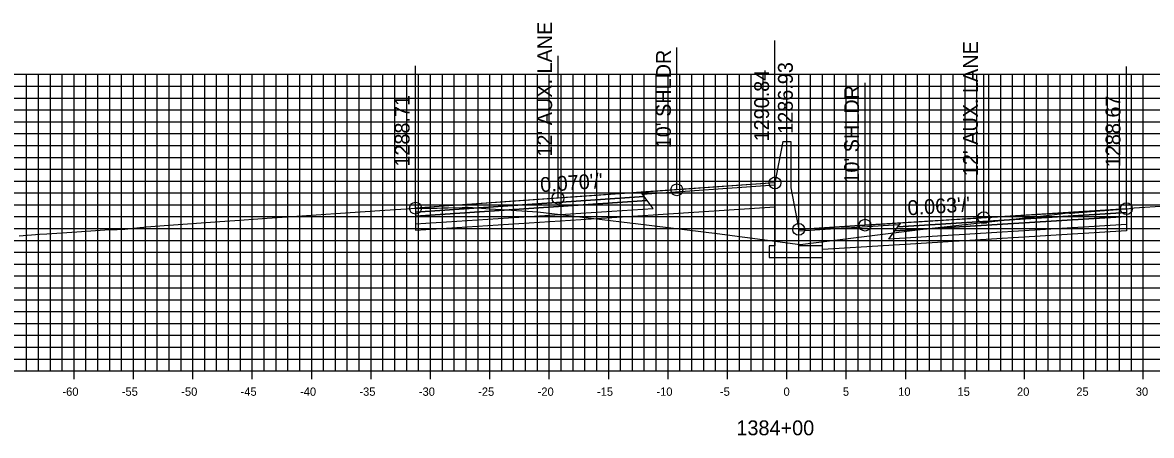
# Model space of a CAD drawing. Extents: x 674939 to 678919, y 750652 to 765176.
# Drawn here: x 678674.2 to 678769.2, y 755417.1 to 755451.9 of the extents above; entities that cross this region are included whole.
import ezdxf

# ---------------------------------------------------------------- set-up
doc = ezdxf.new("R2010")
doc.units = 0
for name, color, linetype in [('R_Alt Surface', 7, 'Continuous'), ('R_Axis', 7, 'Continuous'), ('R_Axis Annot', 7, 'Continuous'), ('R_Exist Surface', 7, 'Continuous'), ('R_Fin Surface', 7, 'Continuous'), ('R_Grid', 7, 'Continuous'), ('R_No Plot', 7, 'Continuous'), ('R_Proposed Road', 7, 'Continuous'), ('R_Xsect Elev', 7, 'Continuous'), ('R_Xsect Slope', 7, 'Continuous')]:
    doc.layers.add(name, color=color, linetype=linetype)

msp = doc.modelspace()

# ---------------------------------------------------------------- linework, layer by layer
at = {"layer": 'R_Alt Surface'}
for points in [[(678707.27, 755435.936), (678707.27, 755435.606), (678726.77, 755436.922), (678726.52, 755437.262)], [(678707.27, 755435.606), (678707.27, 755434.946), (678727.27, 755436.242), (678726.77, 755436.922)], [(678767.11, 755435.561), (678767.11, 755434.901), (678747.11, 755433.662), (678747.61, 755434.342)], [(678767.11, 755435.891), (678767.11, 755435.561), (678747.61, 755434.342), (678747.86, 755434.682)]]:
    msp.add_lwpolyline(points, close=True, dxfattribs=at)
for points in [[(678707.27, 755434.946), (678707.27, 755434.406), (678727.27, 755435.702)], [(678727.27, 755435.702), (678737.533, 755436.367)], [(678767.11, 755434.901), (678767.112, 755434.361), (678747.11, 755433.122)], [(678747.11, 755433.122), (678741.533, 755432.776)]]:
    msp.add_lwpolyline(points, dxfattribs=at)
at = {"layer": 'R_Axis'}
for p, q in [((678678.533, 755421.851), (678678.533, 755423.251)), ((678683.533, 755421.851), (678683.533, 755423.251)), ((678688.533, 755421.851), (678688.533, 755423.251)), ((678693.533, 755421.851), (678693.533, 755423.251)), ((678698.533, 755421.851), (678698.533, 755423.251)), ((678703.533, 755421.851), (678703.533, 755423.251)), ((678708.533, 755421.851), (678708.533, 755423.251)), ((678713.533, 755421.851), (678713.533, 755423.251)), ((678718.533, 755421.851), (678718.533, 755423.251)), ((678723.533, 755421.851), (678723.533, 755423.251)), ((678728.533, 755421.851), (678728.533, 755423.251)), ((678733.533, 755421.851), (678733.533, 755423.251)), ((678738.533, 755421.851), (678738.533, 755423.251)), ((678743.533, 755421.851), (678743.533, 755423.251)), ((678748.533, 755421.851), (678748.533, 755423.251)), ((678753.533, 755421.851), (678753.533, 755423.251)), ((678758.533, 755421.851), (678758.533, 755423.251)), ((678763.533, 755421.851), (678763.533, 755423.251)), ((678768.533, 755421.851), (678768.533, 755423.251)), ((678638.533, 755422.551), (678838.533, 755422.551))]:
    msp.add_line(p, q, dxfattribs=at)
at = {"layer": 'R_Exist Surface'}
msp.add_lwpolyline([(678673.919, 755433.927), (678675.612, 755434.061), (678676.241, 755434.105), (678677.932, 755434.224), (678678.771, 755434.277), (678681.112, 755434.428), (678681.812, 755434.477), (678682.162, 755434.479), (678682.812, 755434.5), (678683.298, 755434.554), (678684.063, 755434.634), (678684.207, 755434.65), (678684.612, 755434.692), (678686.503, 755434.833), (678690.791, 755435.15), (678692.054, 755435.236), (678694.39, 755435.401), (678694.78, 755435.423), (678696.467, 755435.547), (678700.544, 755435.827), (678704.694, 755436.1), (678706.487, 755436.22), (678707.27, 755436.266), (678707.291, 755436.267), (678707.353, 755436.271), (678708.519, 755436.258), (678709.083, 755436.26), (678709.6, 755436.292), (678710.024, 755436.306), (678711.189, 755436.329), (678711.612, 755436.328), (678711.659, 755436.338), (678711.703, 755436.344), (678713.558, 755436.223), (678717.581, 755435.95), (678722.278, 755435.403), (678726.026, 755434.958), (678732.661, 755434.129), (678739.656, 755433.21), (678744.808, 755433.856), (678749.759, 755434.463), (678755.27, 755435.074), (678760.379, 755435.645), (678762.178, 755435.873), (678762.334, 755435.846), (678762.356, 755435.844), (678762.444, 755435.839), (678764.474, 755436.002), (678764.869, 755436.043), (678765.263, 755436.069), (678766.357, 755436.146), (678766.927, 755436.203), (678767.11, 755436.221), (678767.634, 755436.273), (678767.756, 755436.285), (678775.768, 755436.809)], dxfattribs=at)
at = {"layer": 'R_Fin Surface'}
for points in [[(678737.533, 755438.394), (678729.27, 755437.813), (678719.27, 755437.11), (678707.27, 755436.266)], [(678767.11, 755436.221), (678755.11, 755435.464), (678745.11, 755434.832), (678739.533, 755434.48)]]:
    msp.add_lwpolyline(points, dxfattribs=at)
for points in [[(678726.388, 755437.441), (678737.533, 755438.234), (678737.533, 755438.394), (678726.27, 755437.602)], [(678707.27, 755436.266), (678707.27, 755435.936), (678726.52, 755437.262), (678726.27, 755437.602)], [(678767.11, 755436.221), (678767.11, 755435.891), (678747.86, 755434.682), (678748.11, 755435.022)], [(678747.993, 755434.862), (678739.533, 755434.32), (678739.533, 755434.48), (678748.11, 755435.022)]]:
    msp.add_lwpolyline(points, close=True, dxfattribs=at)
at = {"layer": 'R_Grid'}
for p, q in [((678638.533, 755447.551), (678838.533, 755447.551)), ((678674.533, 755422.551), (678674.533, 755447.551)), ((678675.533, 755422.551), (678675.533, 755447.551)), ((678676.533, 755422.551), (678676.533, 755447.551)), ((678677.533, 755422.551), (678677.533, 755447.551)), ((678678.533, 755422.551), (678678.533, 755447.551)), ((678679.533, 755422.551), (678679.533, 755447.551)), ((678680.533, 755422.551), (678680.533, 755447.551)), ((678681.533, 755422.551), (678681.533, 755447.551)), ((678682.533, 755422.551), (678682.533, 755447.551)), ((678683.533, 755422.551), (678683.533, 755447.551)), ((678684.533, 755422.551), (678684.533, 755447.551)), ((678685.533, 755422.551), (678685.533, 755447.551)), ((678686.533, 755422.551), (678686.533, 755447.551)), ((678687.533, 755422.551), (678687.533, 755447.551)), ((678688.533, 755422.551), (678688.533, 755447.551)), ((678689.533, 755422.551), (678689.533, 755447.551)), ((678690.533, 755422.551), (678690.533, 755447.551)), ((678691.533, 755422.551), (678691.533, 755447.551)), ((678692.533, 755422.551), (678692.533, 755447.551)), ((678693.533, 755422.551), (678693.533, 755447.551)), ((678694.533, 755422.551), (678694.533, 755447.551)), ((678695.533, 755422.551), (678695.533, 755447.551)), ((678696.533, 755422.551), (678696.533, 755447.551)), ((678697.533, 755422.551), (678697.533, 755447.551)), ((678698.533, 755422.551), (678698.533, 755447.551)), ((678699.533, 755422.551), (678699.533, 755447.551)), ((678700.533, 755422.551), (678700.533, 755447.551)), ((678701.533, 755422.551), (678701.533, 755447.551)), ((678702.533, 755422.551), (678702.533, 755447.551)), ((678703.533, 755422.551), (678703.533, 755447.551)), ((678704.533, 755422.551), (678704.533, 755447.551)), ((678705.533, 755422.551), (678705.533, 755447.551)), ((678706.533, 755422.551), (678706.533, 755447.551)), ((678707.533, 755422.551), (678707.533, 755447.551)), ((678708.533, 755422.551), (678708.533, 755447.551)), ((678709.533, 755422.551), (678709.533, 755447.551)), ((678710.533, 755422.551), (678710.533, 755447.551)), ((678711.533, 755422.551), (678711.533, 755447.551)), ((678712.533, 755422.551), (678712.533, 755447.551)), ((678713.533, 755422.551), (678713.533, 755447.551)), ((678714.533, 755422.551), (678714.533, 755447.551)), ((678715.533, 755422.551), (678715.533, 755447.551)), ((678716.533, 755422.551), (678716.533, 755447.551)), ((678717.533, 755422.551), (678717.533, 755447.551)), ((678718.533, 755422.551), (678718.533, 755447.551)), ((678719.533, 755422.551), (678719.533, 755447.551)), ((678720.533, 755422.551), (678720.533, 755447.551)), ((678721.533, 755422.551), (678721.533, 755447.551)), ((678722.533, 755422.551), (678722.533, 755447.551)), ((678723.533, 755422.551), (678723.533, 755447.551)), ((678724.533, 755422.551), (678724.533, 755447.551)), ((678725.533, 755422.551), (678725.533, 755447.551)), ((678726.533, 755422.551), (678726.533, 755447.551)), ((678727.533, 755422.551), (678727.533, 755447.551)), ((678728.533, 755422.551), (678728.533, 755447.551)), ((678729.533, 755422.551), (678729.533, 755447.551)), ((678730.533, 755422.551), (678730.533, 755447.551)), ((678731.533, 755422.551), (678731.533, 755447.551)), ((678732.533, 755422.551), (678732.533, 755447.551)), ((678733.533, 755422.551), (678733.533, 755447.551)), ((678734.533, 755422.551), (678734.533, 755447.551)), ((678735.533, 755422.551), (678735.533, 755447.551)), ((678736.533, 755422.551), (678736.533, 755447.551)), ((678737.533, 755422.551), (678737.533, 755447.551)), ((678738.533, 755422.551), (678738.533, 755447.551)), ((678739.533, 755422.551), (678739.533, 755447.551)), ((678740.533, 755422.551), (678740.533, 755447.551)), ((678741.533, 755422.551), (678741.533, 755447.551)), ((678742.533, 755422.551), (678742.533, 755447.551)), ((678743.533, 755422.551), (678743.533, 755447.551)), ((678744.533, 755422.551), (678744.533, 755447.551)), ((678745.533, 755422.551), (678745.533, 755447.551)), ((678746.533, 755422.551), (678746.533, 755447.551)), ((678747.533, 755422.551), (678747.533, 755447.551)), ((678748.533, 755422.551), (678748.533, 755447.551)), ((678749.533, 755422.551), (678749.533, 755447.551)), ((678750.533, 755422.551), (678750.533, 755447.551)), ((678751.533, 755422.551), (678751.533, 755447.551)), ((678752.533, 755422.551), (678752.533, 755447.551)), ((678753.533, 755422.551), (678753.533, 755447.551)), ((678754.533, 755422.551), (678754.533, 755447.551)), ((678755.533, 755422.551), (678755.533, 755447.551)), ((678756.533, 755422.551), (678756.533, 755447.551)), ((678757.533, 755422.551), (678757.533, 755447.551)), ((678758.533, 755422.551), (678758.533, 755447.551)), ((678759.533, 755422.551), (678759.533, 755447.551)), ((678760.533, 755422.551), (678760.533, 755447.551)), ((678761.533, 755422.551), (678761.533, 755447.551)), ((678762.533, 755422.551), (678762.533, 755447.551)), ((678763.533, 755422.551), (678763.533, 755447.551)), ((678764.533, 755422.551), (678764.533, 755447.551)), ((678765.533, 755422.551), (678765.533, 755447.551)), ((678766.533, 755422.551), (678766.533, 755447.551)), ((678767.533, 755422.551), (678767.533, 755447.551)), ((678768.533, 755422.551), (678768.533, 755447.551)), ((678638.533, 755446.551), (678838.533, 755446.551)), ((678638.533, 755445.551), (678838.533, 755445.551)), ((678638.533, 755444.551), (678838.533, 755444.551)), ((678638.533, 755443.551), (678838.533, 755443.551)), ((678638.533, 755442.551), (678838.533, 755442.551)), ((678638.533, 755441.551), (678838.533, 755441.551)), ((678638.533, 755440.551), (678838.533, 755440.551)), ((678638.533, 755439.551), (678838.533, 755439.551)), ((678638.533, 755438.551), (678838.533, 755438.551)), ((678638.533, 755437.551), (678838.533, 755437.551)), ((678638.533, 755436.551), (678838.533, 755436.551)), ((678638.533, 755435.551), (678838.533, 755435.551)), ((678638.533, 755434.551), (678838.533, 755434.551)), ((678638.533, 755433.551), (678838.533, 755433.551)), ((678638.533, 755432.551), (678838.533, 755432.551)), ((678638.533, 755431.551), (678838.533, 755431.551)), ((678638.533, 755430.551), (678838.533, 755430.551)), ((678638.533, 755429.551), (678838.533, 755429.551)), ((678638.533, 755428.551), (678838.533, 755428.551)), ((678638.533, 755427.551), (678838.533, 755427.551)), ((678638.533, 755426.551), (678838.533, 755426.551)), ((678638.533, 755425.551), (678838.533, 755425.551)), ((678638.533, 755424.551), (678838.533, 755424.551)), ((678638.533, 755423.551), (678838.533, 755423.551)), ((678638.533, 755422.551), (678838.533, 755422.551))]:
    msp.add_line(p, q, dxfattribs=at)
at = {"layer": 'R_No Plot'}
for centre in [(678737.533, 755438.394), (678719.27, 755437.11), (678729.27, 755437.813), (678707.27, 755436.266), (678767.11, 755436.221), (678755.11, 755435.464), (678739.533, 755434.48), (678745.11, 755434.832)]:
    msp.add_circle(centre, 0.5, dxfattribs=at)
at = {"layer": 'R_Proposed Road'}
for points in [[(678738.203, 755441.894), (678737.533, 755438.394)], [(678738.203, 755441.894), (678738.203, 755441.894)], [(678738.203, 755441.894), (678738.863, 755441.894)], [(678738.863, 755441.894), (678738.863, 755437.98)], [(678737.533, 755438.394), (678737.533, 755433.105), (678737.033, 755433.105), (678737.033, 755432.105), (678741.533, 755432.105), (678741.533, 755433.105), (678739.533, 755433.105), (678739.533, 755434.48)], [(678738.863, 755437.98), (678739.533, 755434.48)]]:
    msp.add_lwpolyline(points, dxfattribs=at)
at = {"layer": 'R_Xsect Elev'}
for p, q in [((678729.27, 755437.813), (678729.27, 755449.813)), ((678737.533, 755438.394), (678737.533, 755450.394)), ((678719.27, 755437.11), (678719.27, 755449.11)), ((678707.27, 755436.266), (678707.27, 755448.266)), ((678767.11, 755436.221), (678767.11, 755448.221)), ((678755.11, 755435.464), (678755.11, 755447.464)), ((678739.533, 755434.48), (678739.533, 755446.48)), ((678745.11, 755434.832), (678745.11, 755446.832))]:
    msp.add_line(p, q, dxfattribs=at)

# ---------------------------------------------------------------- texts
at = {"layer": 'R_Axis Annot'}
for s, height, p in [('-60', 0.7, (678677.552, 755420.451)), ('-55', 0.7, (678682.546, 755420.451)), ('-50', 0.7, (678687.552, 755420.451)), ('-45', 0.7, (678692.546, 755420.451)), ('-40', 0.7, (678697.552, 755420.451)), ('-35', 0.7, (678702.546, 755420.451)), ('-30', 0.7, (678707.552, 755420.451)), ('-25', 0.7, (678712.546, 755420.451)), ('-20', 0.7, (678717.552, 755420.451)), ('-15', 0.7, (678722.546, 755420.451)), ('-10', 0.7, (678727.552, 755420.451)), ('-5', 0.7, (678732.896, 755420.451)), ('0', 0.7, (678738.252, 755420.451)), ('5', 0.7, (678743.246, 755420.451)), ('10', 0.7, (678747.902, 755420.451)), ('15', 0.7, (678752.896, 755420.451)), ('20', 0.7, (678757.902, 755420.451)), ('25', 0.7, (678762.896, 755420.451)), ('30', 0.7, (678767.902, 755420.451)), ('1384+00', 1.25, (678734.281, 755417.126))]:
    msp.add_text(s, height=height, dxfattribs=at).set_placement(p)
at = {"layer": 'R_Xsect Elev'}
for s, p in [("12' AUX. LANE", (678718.77, 755440.61)), ("12' AUX. LANE", (678754.61, 755438.964)), ("10' SHLDR", (678728.77, 755441.313)), ('1286.93', (678739.033, 755442.533)), ('1290.84', (678737.033, 755441.894)), ("10' SHLDR", (678744.61, 755438.332)), ('1288.71', (678706.77, 755439.766)), ('1288.67', (678766.61, 755439.721))]:
    msp.add_text(s, height=1.25, rotation=90, dxfattribs=at).set_placement(p)
at = {"layer": 'R_Xsect Slope'}
for s, rotation, p in [("0.070'/'", 4.02218, (678717.808, 755437.608)), ("0.063'/'", 3.61182, (678748.73, 755435.662))]:
    msp.add_text(s, height=1.25, rotation=rotation, dxfattribs=at).set_placement(p)

doc.saveas('drawing.dxf')
